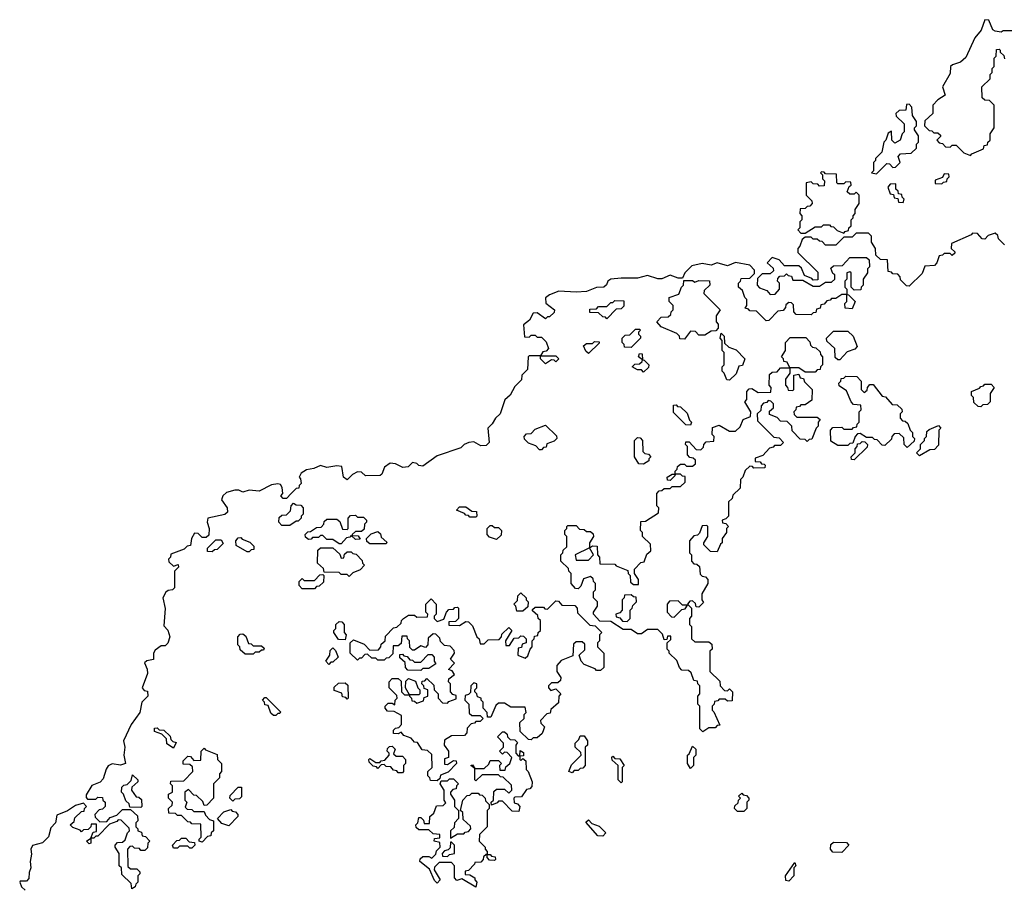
# Model space of a CAD drawing. Extents: x 2776963 to 2884430, y 684484 to 829250.
# Tile 273 of 287: x 2869812 to 2874630, y 799299 to 803544. Entities that reach past the tile are written whole.
import ezdxf

# ---------------------------------------------------------------- set-up
doc = ezdxf.new("R2010")
doc.units = 0

msp = doc.modelspace()

# ---------------------------------------------------------------- linework, layer by layer
at = {"layer": '0CON20XD'}
for points in [[(2874695, 803490), (2874625, 803490), (2874615, 803482.5), (2874585, 803487.5), (2874574.1, 803494.1), (2874555, 803541.2), (2874535, 803543.8), (2874516.7, 803493.3), (2874485.8, 803455), (2874442, 803358), (2874415, 803336.7), (2874376.4, 803323.6), (2874367.5, 803315), (2874365, 803280), (2874327.5, 803215), (2874340, 803175), (2874305, 803152.5), (2874280, 803125), (2874280, 803085), (2874241.7, 803048.3), (2874240, 803025), (2874261.7, 803001.7), (2874275, 803000), (2874285, 802990), (2874305, 802990), (2874318.3, 802978.3), (2874318.3, 802971.7), (2874300, 802955), (2874311.7, 802941.7), (2874328.3, 802938.3), (2874341.7, 802921.7), (2874365, 802920), (2874375, 802930), (2874395, 802930), (2874431.7, 802891.7), (2874465, 802880)], [(2874465, 802880), (2874471.7, 802888.3), (2874528.3, 802911.7), (2874531.7, 802928.3), (2874548.3, 802931.7), (2874550, 802945), (2874560, 802955), (2874560, 802985), (2874580, 803015), (2874580, 803125), (2874558.3, 803148.3), (2874535, 803150), (2874521.7, 803161.7), (2874520, 803215), (2874560, 803255), (2874560, 803275), (2874570, 803285), (2874570, 803305), (2874580, 803315), (2874580, 803355), (2874590, 803365), (2874591.7, 803398.3), (2874605, 803400), (2874610, 803395), (2874610, 803385), (2874628.3, 803368.3), (2874631.7, 803351.7)], [(2874005, 802790), (2874055, 802840), (2874068.3, 802838.3), (2874085, 802820), (2874098.3, 802821.7), (2874120, 802845), (2874110, 802875), (2874121.7, 802888.3), (2874175, 802890), (2874200, 802915), (2874200, 802935), (2874210, 802945), (2874210, 802975), (2874190, 803005), (2874190, 803015), (2874200, 803025), (2874200, 803045), (2874180, 803075), (2874177.5, 803115), (2874165, 803130), (2874151.7, 803128.3), (2874148.3, 803101.7), (2874115, 803100), (2874100, 803085), (2874101.7, 803071.7), (2874140, 803035), (2874140, 802995), (2874130, 802985), (2874120, 802955), (2874095, 802940), (2874080, 802955), (2874078.3, 802998.3), (2874061.7, 802988.3), (2874050, 802955), (2874040, 802945), (2874030, 802895), (2874000, 802865), (2874000, 802855), (2873990, 802845), (2873990, 802805), (2873980, 802795), (2874005, 802790)], [(2873845, 802500), (2873851.7, 802508.3), (2873868.3, 802511.7), (2873870, 802525), (2873880, 802535), (2873880, 802565), (2873890, 802575), (2873890, 802585), (2873900, 802595), (2873900, 802615), (2873920, 802645), (2873920, 802685), (2873905, 802700), (2873895, 802690), (2873875, 802690), (2873861.7, 802701.7), (2873871.7, 802728.3), (2873880, 802735), (2873878.3, 802748.3), (2873855, 802750), (2873845, 802740), (2873815, 802740), (2873810, 802745), (2873808.3, 802788.3), (2873755, 802790), (2873748.3, 802798.3), (2873735, 802800), (2873730, 802795), (2873740, 802785), (2873740, 802765), (2873750, 802755), (2873748.3, 802731.7), (2873725, 802730), (2873718.3, 802738.3), (2873695, 802740), (2873685, 802750), (2873660, 802745), (2873660, 802685), (2873688.3, 802658.3), (2873690, 802645), (2873678.3, 802631.7), (2873665, 802630), (2873655, 802620), (2873631.7, 802618.3), (2873630, 802595), (2873640, 802585), (2873640, 802565), (2873630, 802555), (2873630, 802525), (2873620, 802515), (2873635, 802500), (2873655, 802500), (2873705, 802530), (2873735, 802530), (2873745, 802540), (2873775, 802540), (2873781.7, 802531.7), (2873795, 802530), (2873811.7, 802511.7), (2873845, 802500)], [(2874325, 802740), (2874331.7, 802748.3), (2874348.3, 802751.7), (2874350, 802765), (2874360, 802775), (2874358.3, 802788.3), (2874335, 802790), (2874328.3, 802771.7), (2874291.7, 802758.3), (2874291.7, 802741.7), (2874325, 802740)], [(2874135, 802650), (2874140, 802665), (2874130, 802675), (2874128.3, 802688.3), (2874111.7, 802691.7), (2874110, 802705), (2874100, 802715), (2874100, 802740), (2874071.7, 802738.3), (2874060, 802725), (2874071.7, 802691.7), (2874088.3, 802688.3), (2874091.7, 802671.7), (2874108.3, 802668.3), (2874111.7, 802651.7), (2874135, 802650)], [(2874631.7, 802441.7), (2874601.7, 802471.7), (2874598.3, 802488.3), (2874585, 802500), (2874551.7, 802488.3), (2874535, 802470), (2874521.7, 802471.7), (2874498.3, 802498.3), (2874475, 802500), (2874468.3, 802491.7), (2874371.7, 802448.3), (2874370, 802425), (2874388.3, 802408.3), (2874388.3, 802401.7), (2874375, 802390), (2874365, 802400), (2874335, 802400), (2874328.3, 802391.7), (2874311.7, 802388.3), (2874300, 802355), (2874288.3, 802341.7), (2874241.7, 802338.3), (2874228.3, 802301.7), (2874165, 802240), (2874151.7, 802241.7), (2874121.7, 802271.7), (2874120, 802285), (2874108.3, 802298.3), (2874085, 802300), (2874078.3, 802308.3), (2874061.7, 802311.7), (2874058.3, 802368.3), (2874025, 802370), (2874001.7, 802391.7), (2874000, 802425), (2873980, 802455), (2873980, 802485), (2873965, 802500), (2873905, 802500), (2873885, 802480), (2873845, 802480), (2873805, 802440), (2873755, 802440), (2873738.3, 802458.3), (2873725, 802460), (2873715, 802470), (2873695, 802470), (2873685, 802480), (2873655, 802480), (2873641.7, 802468.3), (2873630, 802435), (2873620, 802425), (2873620, 802405), (2873718.3, 802308.3), (2873718.3, 802271.7), (2873695, 802270), (2873688.3, 802278.3), (2873651.7, 802291.7), (2873638.3, 802328.3), (2873625, 802340), (2873555, 802340), (2873528.3, 802368.3), (2873495, 802380), (2873470, 802355), (2873498.3, 802328.3), (2873500, 802315), (2873485, 802300), (2873445, 802300), (2873421.7, 802278.3), (2873420, 802245), (2873431.7, 802231.7), (2873468.3, 802218.3), (2873485, 802200), (2873508.3, 802201.7), (2873530, 802225), (2873530, 802255), (2873520, 802265), (2873521.7, 802278.3), (2873531.7, 802288.3), (2873555, 802290), (2873565, 802300), (2873571.7, 802291.7), (2873588.3, 802288.3), (2873595, 802270), (2873645, 802270), (2873695, 802240), (2873725, 802240), (2873755, 802260), (2873785, 802260), (2873800, 802275), (2873800, 802295), (2873791.7, 802301.7), (2873781.7, 802328.3), (2873795, 802340), (2873838.3, 802341.7), (2873875, 802380), (2873955, 802380), (2873968.3, 802368.3), (2873970, 802335), (2873960, 802325), (2873960, 802305), (2873940, 802275)], [(2873940, 802275), (2873940, 802245), (2873930, 802235), (2873928.3, 802221.7), (2873895, 802220), (2873880, 802235), (2873880, 802305), (2873875, 802310), (2873860, 802305), (2873860, 802275), (2873850, 802265), (2873850, 802235), (2873860, 802225), (2873860, 802200), (2873868.3, 802198.3), (2873900, 802165), (2873885, 802130), (2873851.7, 802131.7), (2873850, 802155), (2873860, 802165), (2873860, 802200), (2873835, 802200), (2873805, 802180), (2873785, 802180), (2873778.3, 802171.7), (2873761.7, 802168.3), (2873748.3, 802151.7), (2873731.7, 802148.3), (2873728.3, 802131.7), (2873711.7, 802128.3), (2873708.3, 802111.7), (2873695, 802110), (2873685, 802100), (2873611.7, 802101.7), (2873600, 802115), (2873598.3, 802148.3), (2873588.3, 802158.3), (2873575, 802160), (2873561.7, 802148.3), (2873560, 802135), (2873548.3, 802121.7), (2873521.7, 802118.3), (2873478.3, 802071.7), (2873465, 802070), (2873418.3, 802118.3), (2873385, 802120), (2873378.3, 802128.3), (2873361.7, 802131.7), (2873370, 802145), (2873370, 802175), (2873360, 802185), (2873348.3, 802218.3), (2873330, 802235), (2873330, 802255), (2873340, 802265), (2873341.7, 802278.3), (2873385, 802280), (2873408.3, 802301.7), (2873408.3, 802318.3), (2873385, 802342.5), (2873315, 802356.2), (2873275, 802340), (2873225, 802353.8), (2873195, 802343.3), (2873151.7, 802351.7), (2873101.2, 802338.8), (2873067.5, 802305), (2873055, 802280), (2873035, 802280), (2872995, 802293.3), (2872953.6, 802276.4), (2872935, 802276.2), (2872885, 802292.5), (2872835, 802280), (2872755, 802280), (2872705, 802273.8), (2872690, 802265), (2872683.6, 802246.4), (2872670, 802235), (2872635, 802233.3), (2872585, 802214), (2872535, 802210), (2872450, 802215), (2872405, 802197.5), (2872385, 802182.5), (2872387.5, 802157.5), (2872430, 802125), (2872428.3, 802111.7), (2872405, 802090), (2872395, 802090), (2872385, 802080), (2872345, 802110), (2872325, 802108.8), (2872306.7, 802073.3), (2872278.3, 802051.7), (2872281.7, 801991.7), (2872305, 801990), (2872315, 802000), (2872335, 802000), (2872345, 801990), (2872365, 801990), (2872388.3, 801968.3), (2872400, 801935), (2872388.3, 801921.7), (2872371.7, 801918.3), (2872360, 801900), (2872435, 801900), (2872450, 801885), (2872435, 801870), (2872428.3, 801878.3), (2872415, 801880), (2872385, 801860), (2872360, 801885), (2872360, 801900), (2872305, 801900), (2872300, 801895), (2872297, 801833), (2872270, 801805), (2872268.3, 801781.7), (2872235, 801750), (2872213, 801707), (2872186.4, 801683.6), (2872164, 801616), (2872140, 801595), (2872124, 801566), (2872103.8, 801545), (2872110, 801475), (2872095, 801460), (2872068.3, 801458.3), (2872035, 801478), (2872010, 801475), (2871987.5, 801465), (2871971.2, 801448.8), (2871855, 801410), (2871785, 801360), (2871765, 801362.5), (2871755, 801372.5), (2871735, 801377.5), (2871713.8, 801356.2), (2871686.4, 801353.6), (2871651.7, 801371.7), (2871625, 801373.8), (2871597.5, 801355), (2871585, 801320), (2871576.4, 801313.6), (2871505, 801312.5), (2871485, 801330), (2871465, 801332.5), (2871440.7, 801319.3), (2871415, 801292.5), (2871396.4, 801306.4), (2871388.3, 801358.3), (2871365, 801361.2), (2871315, 801352.5), (2871285, 801363.3), (2871252.3, 801347.7), (2871215, 801340.8), (2871190, 801325), (2871180, 801305), (2871187, 801297), (2871190, 801275), (2871180, 801265), (2871178.3, 801251.7), (2871165, 801250), (2871140, 801225), (2871118.3, 801201.7), (2871101.7, 801201.7), (2871090, 801215), (2871100, 801225), (2871097.5, 801255), (2871089.3, 801269.3), (2871075, 801273.3), (2871045, 801268), (2870985, 801237.5), (2870935, 801242.5), (2870905, 801232.5), (2870885, 801242), (2870865, 801242.5), (2870825, 801230.8), (2870805.8, 801215), (2870799.2, 801195), (2870827.5, 801155), (2870830, 801135), (2870817, 801123), (2870733.3, 801105), (2870730, 801085), (2870740, 801055), (2870738.3, 801021.7), (2870725, 801010), (2870705, 801010), (2870685, 801030), (2870668.3, 801031.7), (2870652.5, 801005), (2870648.3, 800971.7), (2870631.7, 800968.3), (2870617, 800953), (2870551.7, 800928.3), (2870550, 800915), (2870540, 800905), (2870541.7, 800891.7), (2870565, 800870), (2870588.3, 800878.3), (2870590, 800865), (2870570, 800845), (2870570, 800765), (2870560, 800755), (2870538.3, 800751.7), (2870527, 800743), (2870513.3, 800715), (2870523.8, 800663.8), (2870518.3, 800578.3), (2870537, 800557), (2870547.5, 800525), (2870536.7, 800493.3), (2870525, 800480), (2870505, 800480), (2870475, 800460), (2870467.5, 800445), (2870466.7, 800413.3), (2870435, 800407.5), (2870423, 800397), (2870437, 800367), (2870437.5, 800345), (2870412.5, 800275), (2870421.7, 800261.7), (2870438.3, 800258.3), (2870440, 800235), (2870410, 800205), (2870400, 800155), (2870357.5, 800095), (2870320, 800015), (2870327.5, 799985), (2870322.5, 799945), (2870330, 799905), (2870305, 799897.5), (2870265, 799904), (2870245.8, 799894.2), (2870235, 799877.5), (2870220.7, 799829.3), (2870206.1, 799813.9), (2870165, 799796.7), (2870138.3, 799751.7), (2870138.3, 799738.3), (2870145, 799730), (2870185, 799730), (2870195, 799740), (2870218.3, 799738.3), (2870220, 799725), (2870230, 799715), (2870230, 799695), (2870218.3, 799681.7), (2870201.7, 799678.3), (2870180, 799655), (2870181.7, 799641.7), (2870205, 799620), (2870238.3, 799621.7), (2870255, 799640), (2870288.3, 799651.7), (2870315, 799680), (2870355, 799680), (2870388.3, 799648.3), (2870390, 799625), (2870380, 799615), (2870380, 799595), (2870390, 799585), (2870390, 799575), (2870408.3, 799568.3), (2870411.7, 799551.7), (2870428.3, 799548.3), (2870450, 799525), (2870440, 799515), (2870438.3, 799491.7), (2870425, 799480), (2870405, 799480), (2870398.3, 799488.3), (2870375, 799490), (2870365, 799500), (2870351.7, 799498.3), (2870340, 799485), (2870341.7, 799401.7), (2870355, 799390), (2870385, 799390), (2870400, 799375), (2870400, 799365), (2870390, 799355), (2870390, 799325), (2870380, 799315), (2870378.3, 799301.7), (2870361.7, 799291.7), (2870358.3, 799318.3), (2870311.7, 799361.7), (2870310, 799395), (2870300, 799405), (2870300, 799465), (2870280, 799495), (2870280, 799505), (2870291.7, 799518.3), (2870315, 799520), (2870328.3, 799531.7), (2870340, 799565), (2870350, 799575), (2870348.3, 799588.3), (2870308.3, 799628.3), (2870295, 799630), (2870288.3, 799621.7), (2870251.7, 799608.3), (2870195, 799550), (2870185, 799550), (2870175, 799540), (2870160, 799540), (2870160, 799515), (2870151.7, 799511.7), (2870140, 799525), (2870160, 799540), (2870171.7, 799568.3), (2870188.3, 799571.7), (2870188.3, 799608.3), (2870161.7, 799608.3), (2870160, 799595), (2870148.3, 799581.7), (2870125, 799580), (2870115, 799570), (2870108.3, 799578.3), (2870071.7, 799591.7), (2870060, 799605), (2870078.3, 799621.7), (2870081.7, 799638.3), (2870115, 799670), (2870128.3, 799671.7), (2870130, 799685), (2870140, 799695), (2870125, 799710), (2870085, 799700), (2870046, 799674), (2869995, 799652.5), (2869987.5, 799615), (2869965, 799590), (2869953.6, 799546.4), (2869923.8, 799516.2), (2869875, 799503.3), (2869866.2, 799485), (2869870.7, 799460.7), (2869863.8, 799425), (2869867.5, 799395), (2869858.3, 799371.7), (2869857, 799343), (2869845, 799330), (2869815, 799330), (2869812.5, 799325), (2869821.7, 799301.7), (2869840, 799285)], [(2873065, 801980), (2873041.7, 801981.7), (2873040, 801995), (2873028.3, 802008.3), (2872951.7, 802041.7), (2872930, 802065), (2872951.7, 802088.3), (2872985, 802090), (2872998.3, 802101.7), (2873000, 802115), (2873010, 802125), (2873010, 802145), (2872990, 802165), (2872990, 802185), (2873038.3, 802201.7), (2873050, 802235), (2873060, 802245), (2873061.7, 802268.3), (2873105, 802267.5), (2873115, 802260), (2873135, 802267.5), (2873187, 802267), (2873190, 802245), (2873161.7, 802218.3), (2873160, 802205), (2873240, 802125), (2873220, 802095), (2873220, 802065), (2873230, 802055), (2873230, 802035), (2873218.3, 802021.7), (2873195, 802020), (2873165, 802000), (2873135, 802000), (2873118.3, 802018.3), (2873095, 802020), (2873065, 801980)], [(2872685, 802080), (2872678.3, 802088.3), (2872665, 802090), (2872645, 802110), (2872601.7, 802111.7), (2872601.7, 802128.3), (2872635, 802130), (2872645, 802140), (2872685, 802140), (2872705, 802160), (2872715, 802160), (2872725, 802170), (2872768.3, 802168.3), (2872768.3, 802141.7), (2872755, 802130), (2872731.7, 802128.3), (2872685, 802080)], [(2872805, 801940), (2872771.7, 801941.7), (2872770, 801955), (2872760, 801965), (2872760, 801985), (2872775, 802000), (2872798.3, 802001.7), (2872825, 802030), (2872845, 802030), (2872850, 802025), (2872840, 802015), (2872840, 802005), (2872850, 801995), (2872850, 801985), (2872805, 801940)], [(2873825, 801880), (2873815, 801880), (2873801.7, 801891.7), (2873800, 801935), (2873761.7, 801971.7), (2873760, 801985), (2873795, 802020), (2873865, 802020), (2873890, 801995), (2873910, 801945), (2873898.3, 801931.7), (2873861.7, 801918.3), (2873825, 801880)], [(2873155, 800060), (2873140, 800075), (2873140, 800185), (2873130, 800195), (2873130, 800235), (2873140, 800245), (2873140, 800285), (2873130, 800295), (2873128.3, 800308.3), (2873111.7, 800311.7), (2873098.3, 800348.3), (2873085, 800360), (2873051.7, 800361.7), (2873040, 800375), (2873028.3, 800408.3), (2872990, 800445), (2872990, 800455), (2872980, 800465), (2872980, 800495), (2872998.3, 800511.7), (2872998.3, 800528.3), (2872981.7, 800528.3), (2872978.3, 800511.7), (2872965, 800510), (2872958.3, 800538.3), (2872935, 800560), (2872885, 800560), (2872855, 800540), (2872835, 800540), (2872805, 800560), (2872765, 800560), (2872705, 800600), (2872651.7, 800601.7), (2872620, 800635), (2872620, 800645), (2872640, 800675), (2872640, 800695), (2872620, 800715), (2872620, 800745), (2872630, 800755), (2872630, 800785), (2872620, 800795), (2872618.3, 800808.3), (2872605, 800820), (2872571.7, 800808.3), (2872558.3, 800771.7), (2872545, 800760), (2872531.7, 800761.7), (2872510, 800785), (2872510, 800835), (2872500, 800845), (2872498.3, 800858.3), (2872460, 800895), (2872460, 800925), (2872470, 800935), (2872471.7, 800948.3), (2872490, 800965), (2872490, 801015), (2872480, 801025), (2872480, 801045), (2872490, 801055), (2872490, 801065), (2872495, 801070), (2872535, 801070), (2872551.7, 801051.7), (2872575, 801050), (2872585, 801040), (2872605, 801040), (2872618.3, 801028.3), (2872620, 801015), (2872600, 800985), (2872600, 800960), (2872615, 800970), (2872638.3, 800968.3), (2872640, 800925), (2872650, 800915), (2872651.7, 800881.7), (2872725, 800880), (2872731.7, 800871.7), (2872788.3, 800848.3), (2872790, 800835), (2872800, 800825), (2872801.7, 800791.7), (2872815, 800780), (2872840, 800780), (2872840, 800805), (2872820, 800835), (2872820, 800855), (2872851.7, 800888.3), (2872868.3, 800891.7), (2872881.7, 800928.3), (2872900, 800945), (2872898.3, 800978.3), (2872860, 801015), (2872860, 801035), (2872850, 801045), (2872851.7, 801088.3), (2872875, 801090), (2872938.3, 801131.7), (2872940, 801155), (2872930, 801165), (2872930, 801225), (2872941.7, 801238.3), (2872955, 801240), (2872965, 801250), (2872995, 801250), (2873005, 801260), (2873045, 801260), (2873068.3, 801281.7), (2873068.3, 801308.3), (2873055, 801310), (2873045, 801320), (2873020, 801320), (2873018.3, 801311.7), (2872995, 801290), (2872981.7, 801291.7), (2872980, 801305), (2873005, 801320), (2873020, 801320), (2873020, 801335), (2873030, 801345), (2873031.7, 801358.3), (2873045, 801370), (2873065, 801370), (2873075, 801360), (2873105, 801360), (2873118.3, 801371.7), (2873118.3, 801388.3), (2873108.3, 801398.3), (2873091.7, 801401.7), (2873080, 801415), (2873080, 801455), (2873070, 801465), (2873071.7, 801478.3), (2873088.3, 801478.3), (2873121.7, 801441.7), (2873145, 801440), (2873158.3, 801451.7), (2873160, 801465), (2873171.7, 801478.3), (2873208.3, 801481.7), (2873210, 801505), (2873200, 801515), (2873201.7, 801548.3), (2873235, 801560), (2873285, 801530), (2873315, 801530), (2873338.3, 801551.7), (2873351.7, 801588.3), (2873388.3, 801601.7), (2873390, 801625), (2873360, 801675), (2873370, 801685), (2873370, 801725), (2873381.7, 801738.3), (2873395, 801740), (2873425, 801720), (2873488.3, 801721.7), (2873490, 801745), (2873480, 801755), (2873481.7, 801808.3), (2873495, 801820), (2873518.3, 801821.7), (2873535, 801840), (2873580, 801840), (2873568.3, 801868.3), (2873551.7, 801871.7), (2873550, 801885), (2873540, 801895), (2873560, 801925), (2873560, 801965), (2873581.7, 801988.3), (2873658.3, 801988.3), (2873678.3, 801968.3), (2873681.7, 801951.7), (2873691.7, 801941.7), (2873708.3, 801938.3), (2873728.3, 801918.3), (2873730, 801905), (2873740, 801895), (2873740, 801855), (2873730, 801845), (2873728.3, 801831.7), (2873715, 801830), (2873705, 801820), (2873655, 801820), (2873625, 801840), (2873580, 801840), (2873580, 801815), (2873560, 801785), (2873560, 801755), (2873570, 801745), (2873571.7, 801731.7), (2873595, 801730), (2873600, 801735), (2873600, 801805), (2873625, 801810), (2873631.7, 801791.7), (2873648.3, 801788.3), (2873651.7, 801771.7), (2873690, 801735), (2873688.3, 801681.7), (2873655, 801660), (2873635, 801660), (2873628.3, 801651.7), (2873611.7, 801648.3), (2873610, 801635), (2873600, 801625), (2873601.7, 801611.7), (2873615, 801600), (2873715, 801600), (2873728.3, 801588.3), (2873720, 801575), (2873720, 801555), (2873710, 801545), (2873688.3, 801491.7), (2873675, 801490), (2873665, 801480), (2873655, 801490), (2873631.7, 801491.7), (2873591.7, 801531.7), (2873590, 801555), (2873568.3, 801578.3), (2873535, 801580), (2873518.3, 801598.3), (2873481.7, 801611.7), (2873481.7, 801628.3), (2873500, 801645), (2873500, 801665), (2873488.3, 801678.3), (2873475, 801680), (2873468.3, 801671.7), (2873451.7, 801668.3), (2873440, 801655), (2873438.3, 801631.7), (2873420, 801615), (2873421.7, 801581.7), (2873501.7, 801501.7), (2873528.3, 801498.3), (2873550, 801475), (2873535, 801460), (2873505, 801460), (2873498.3, 801451.7), (2873481.7, 801448.3), (2873448.3, 801411.7), (2873411.7, 801398.3), (2873411.7, 801381.7), (2873435, 801380), (2873441.7, 801371.7), (2873455, 801370), (2873460, 801365), (2873458.3, 801351.7), (2873405, 801350), (2873398.3, 801358.3), (2873385, 801360), (2873361.7, 801338.3), (2873350, 801305), (2873340, 801295), (2873338.3, 801251.7), (2873301.7, 801218.3), (2873298.3, 801201.7), (2873280, 801185), (2873280, 801115), (2873268.3, 801101.7), (2873250, 801095), (2873251.7, 801081.7), (2873268.3, 801078.3), (2873280, 801065), (2873270, 801055), (2873270, 801035), (2873250, 801005), (2873250, 800985), (2873241.7, 800978.3), (2873225, 800940), (2873191.7, 800941.7), (2873160, 800975), (2873160, 800985), (2873180, 801015), (2873180, 801065), (2873175, 801070), (2873151.7, 801068.3), (2873138.3, 801031.7), (2873128.3, 801021.7), (2873111.7, 801018.3), (2873090, 800995), (2873090, 800935), (2873100, 800925), (2873100, 800895), (2873111.7, 800881.7), (2873125, 800880), (2873138.3, 800868.3), (2873141.7, 800831.7), (2873151.7, 800821.7), (2873168.3, 800818.3), (2873180, 800805), (2873180, 800785), (2873150, 800735), (2873150, 800705), (2873158.3, 800691.7), (2873135, 800670), (2873121.7, 800671.7), (2873118.3, 800688.3), (2873105, 800700), (2873091.7, 800698.3), (2873080, 800685), (2873100, 800665), (2873100, 800625), (2873090, 800615), (2873090, 800585), (2873100, 800575), (2873100, 800515), (2873115, 800500), (2873185, 800500), (2873198.3, 800488.3), (2873200, 800465), (2873190, 800455), (2873190, 800355), (2873238.3, 800308.3), (2873240, 800285), (2873261.7, 800261.7), (2873275, 800260), (2873285, 800270), (2873300, 800255), (2873298.3, 800211.7), (2873275, 800210), (2873265, 800220), (2873235, 800220), (2873228.3, 800211.7), (2873211.7, 800208.3), (2873210, 800195), (2873200, 800185), (2873200, 800165), (2873208.3, 800158.3), (2873238.3, 800091.7), (2873225, 800090), (2873215, 800080), (2873185, 800080), (2873155, 800060)], [(2872595, 801910), (2872581.7, 801921.7), (2872571.7, 801948.3), (2872585, 801960), (2872615, 801960), (2872625, 801970), (2872648.3, 801968.3), (2872648.3, 801961.7), (2872595, 801910)], [(2873285, 801780), (2873271.7, 801781.7), (2873260, 801815), (2873250, 801825), (2873250, 801845), (2873260, 801855), (2873260, 801915), (2873250, 801925), (2873250, 801975), (2873240, 801985), (2873245, 802010), (2873260, 801995), (2873261.7, 801961.7), (2873281.7, 801941.7), (2873318.3, 801928.3), (2873360, 801885), (2873348.3, 801851.7), (2873331.7, 801848.3), (2873318.3, 801811.7), (2873285, 801780)], [(2872865, 801820), (2872855, 801830), (2872835, 801830), (2872810, 801845), (2872821.7, 801858.3), (2872845, 801860), (2872858.3, 801871.7), (2872860, 801880), (2872840, 801895), (2872845, 801910), (2872858.3, 801908.3), (2872860, 801880), (2872868.3, 801878.3), (2872890, 801855), (2872888.3, 801841.7), (2872865, 801820)], [(2874155, 801450), (2874140, 801465), (2874138.3, 801498.3), (2874115, 801520), (2874091.7, 801518.3), (2874080, 801505), (2874078.3, 801491.7), (2874045, 801460), (2874031.7, 801461.7), (2874008.3, 801488.3), (2873995, 801490), (2873985, 801500), (2873955, 801500), (2873925, 801520), (2873911.7, 801518.3), (2873900, 801505), (2873888.3, 801471.7), (2873875, 801470), (2873865, 801460), (2873815, 801460), (2873781.7, 801481.7), (2873780, 801535), (2873791.7, 801548.3), (2873835, 801550), (2873845, 801540), (2873885, 801540), (2873891.7, 801548.3), (2873908.3, 801551.7), (2873910, 801565), (2873920, 801575), (2873920, 801625), (2873930, 801635), (2873928.3, 801658.3), (2873891.7, 801661.7), (2873880, 801675), (2873858.3, 801728.3), (2873821.7, 801751.7), (2873820, 801765), (2873830, 801775), (2873831.7, 801788.3), (2873845, 801790), (2873855, 801800), (2873908.3, 801798.3), (2873930, 801775), (2873930, 801735), (2873945, 801720), (2873958.3, 801731.7), (2873960, 801745), (2873971.7, 801758.3), (2873988.3, 801758.3), (2874031.7, 801701.7), (2874048.3, 801698.3), (2874081.7, 801661.7), (2874105, 801660), (2874128.3, 801638.3), (2874130, 801625), (2874120, 801615), (2874120, 801595), (2874131.7, 801581.7), (2874145, 801580), (2874158.3, 801568.3), (2874170, 801535), (2874180, 801525), (2874180, 801505), (2874190, 801495), (2874188.3, 801481.7), (2874155, 801450)], [(2874515, 801650), (2874501.7, 801651.7), (2874481.7, 801671.7), (2874480, 801695), (2874470, 801705), (2874470, 801725), (2874508.3, 801741.7), (2874515, 801750), (2874528.3, 801751.7), (2874535, 801760), (2874565, 801760), (2874580, 801745), (2874560, 801715), (2874560, 801675), (2874548.3, 801661.7), (2874525, 801660), (2874515, 801650)], [(2873095, 801560), (2873071.7, 801561.7), (2873011.7, 801621.7), (2873011.7, 801658.3), (2873025, 801660), (2873031.7, 801651.7), (2873045, 801650), (2873078.3, 801618.3), (2873090, 801585), (2873100, 801575), (2873095, 801560)], [(2872365, 801440), (2872355, 801440), (2872338.3, 801458.3), (2872301.7, 801471.7), (2872281.7, 801491.7), (2872280, 801505), (2872291.7, 801518.3), (2872315, 801520), (2872335, 801540), (2872385, 801560), (2872438.3, 801508.3), (2872440, 801495), (2872428.3, 801481.7), (2872391.7, 801468.3), (2872388.3, 801451.7), (2872375, 801450), (2872365, 801440)], [(2874215, 801410), (2874200, 801425), (2874220, 801445), (2874220, 801465), (2874240, 801485), (2874240, 801495), (2874250, 801505), (2874251.7, 801528.3), (2874261.7, 801538.3), (2874308.3, 801558.3), (2874320, 801545), (2874310, 801535), (2874308.3, 801461.7), (2874288.3, 801441.7), (2874265, 801440), (2874215, 801410)], [(2872865, 801370), (2872841.7, 801371.7), (2872820, 801405), (2872820, 801485), (2872835, 801500), (2872848.3, 801498.3), (2872860, 801485), (2872861.7, 801431.7), (2872871.7, 801421.7), (2872888.3, 801418.3), (2872900, 801405), (2872890, 801395), (2872890, 801385), (2872865, 801370)], [(2873895, 801390), (2873881.7, 801391.7), (2873880, 801405), (2873900, 801425), (2873900, 801445), (2873910, 801455), (2873911.7, 801468.3), (2873925, 801470), (2873935, 801480), (2873948.3, 801478.3), (2873960, 801465), (2873958.3, 801451.7), (2873895, 801390)], [(2871135, 801070), (2871095, 801070), (2871080, 801085), (2871081.7, 801108.3), (2871095, 801120), (2871118.3, 801121.7), (2871138.3, 801141.7), (2871140, 801165), (2871151.7, 801178.3), (2871165, 801170), (2871188.3, 801168.3), (2871200, 801155), (2871200, 801125), (2871190, 801115), (2871190, 801105), (2871175, 801090), (2871165, 801090), (2871135, 801070)], [(2872045, 801110), (2872015, 801110), (2872008.3, 801118.3), (2871995, 801120), (2871988.3, 801128.3), (2871950, 801145), (2871965, 801160), (2871995, 801160), (2872025, 801140), (2872048.3, 801138.3), (2872050, 801115), (2872045, 801110)], [(2871385, 800980), (2871375, 800980), (2871345, 801000), (2871315, 801000), (2871295, 801020), (2871285, 801020), (2871275, 801010), (2871245, 801010), (2871238.3, 801001.7), (2871225, 801000), (2871211.7, 801011.7), (2871210, 801025), (2871221.7, 801038.3), (2871235, 801040), (2871265, 801060), (2871288.3, 801061.7), (2871300, 801075), (2871301.7, 801088.3), (2871315, 801100), (2871365, 801100), (2871378.3, 801088.3), (2871391.7, 801051.7), (2871415, 801050), (2871420, 801055), (2871420, 801105), (2871431.7, 801118.3), (2871455, 801120), (2871465, 801110), (2871495, 801110), (2871510, 801095), (2871510, 801085), (2871500, 801075), (2871498.3, 801051.7), (2871485, 801040), (2871455, 801040), (2871440, 801025), (2871440, 801020), (2871468.3, 801018.3), (2871478.3, 801001.7), (2871455, 801000), (2871435, 801020), (2871428.3, 801011.7), (2871411.7, 801008.3), (2871385, 800980)], [(2872145, 801000), (2872111.7, 801011.7), (2872100, 801025), (2872100, 801055), (2872115, 801070), (2872125, 801070), (2872135, 801060), (2872155, 801060), (2872170, 801045), (2872168.3, 801021.7), (2872145, 801000)], [(2870935, 800940), (2870925, 800940), (2870871.7, 800971.7), (2870870, 800995), (2870881.7, 801008.3), (2870895, 801010), (2870901.7, 801001.7), (2870938.3, 800988.3), (2870958.3, 800968.3), (2870958.3, 800951.7), (2870945, 800950), (2870935, 800940)], [(2871605, 800980), (2871525, 800980), (2871511.7, 800991.7), (2871510, 801005), (2871531.7, 801028.3), (2871565, 801040), (2871578.3, 801028.3), (2871581.7, 801011.7), (2871608.3, 800988.3), (2871605, 800980)], [(2870755, 800940), (2870731.7, 800941.7), (2870731.7, 800958.3), (2870771.7, 800998.3), (2870798.3, 800998.3), (2870808.3, 800981.7), (2870778.3, 800951.7), (2870765, 800950), (2870755, 800940)], [(2871425, 800820), (2871415, 800830), (2871385, 800830), (2871375, 800840), (2871301.7, 800841.7), (2871298.3, 800858.3), (2871270, 800885), (2871271.7, 800948.3), (2871285, 800960), (2871345, 800960), (2871378.3, 800928.3), (2871385, 800910), (2871398.3, 800911.7), (2871401.7, 800928.3), (2871415, 800940), (2871435, 800940), (2871441.7, 800931.7), (2871458.3, 800928.3), (2871488.3, 800898.3), (2871490, 800885), (2871500, 800875), (2871478.3, 800851.7), (2871441.7, 800838.3), (2871425, 800820)], [(2872595, 800900), (2872620, 800925), (2872600, 800960), (2872530, 800925), (2872535, 800900), (2872595, 800900)], [(2871255, 800760), (2871195, 800760), (2871180, 800775), (2871180, 800795), (2871195, 800810), (2871205, 800800), (2871255, 800800), (2871281.7, 800828.3), (2871295, 800830), (2871300, 800825), (2871298.3, 800791.7), (2871278.3, 800771.7), (2871265, 800770), (2871255, 800760)], [(2872275, 800650), (2872245, 800650), (2872240, 800675), (2872230, 800685), (2872248.3, 800701.7), (2872250, 800725), (2872265, 800740), (2872290, 800715), (2872290, 800705), (2872300, 800695), (2872298.3, 800671.7), (2872275, 800650)], [(2872785, 800600), (2872800, 800615), (2872800, 800655), (2872810, 800665), (2872811.7, 800678.3), (2872830, 800695), (2872828.3, 800718.3), (2872815, 800720), (2872805, 800730), (2872771.7, 800728.3), (2872770, 800715), (2872760, 800705), (2872760, 800655), (2872748.3, 800641.7), (2872730, 800635), (2872731.7, 800621.7), (2872748.3, 800618.3), (2872761.7, 800601.7), (2872785, 800600)], [(2871855, 799820), (2871821.7, 799821.7), (2871820, 799835), (2871810, 799845), (2871810, 799865), (2871830, 799885), (2871828.3, 799948.3), (2871808.3, 799968.3), (2871781.7, 799971.7), (2871758.3, 800008.3), (2871745, 800010), (2871728.3, 800028.3), (2871691.7, 800041.7), (2871678.3, 800058.3), (2871665, 800050), (2871641.7, 800051.7), (2871641.7, 800068.3), (2871651.7, 800078.3), (2871668.3, 800081.7), (2871680, 800095), (2871680, 800140), (2871645, 800160), (2871611.7, 800161.7), (2871600, 800175), (2871600, 800185), (2871615, 800200), (2871635, 800200), (2871648.3, 800191.7), (2871650, 800215), (2871660, 800225), (2871658.3, 800238.3), (2871620, 800275), (2871620, 800305), (2871635, 800320), (2871665, 800320), (2871678.3, 800308.3), (2871680, 800255), (2871695, 800240), (2871720, 800240), (2871700, 800275), (2871701.7, 800308.3), (2871715, 800320), (2871748.3, 800308.3), (2871760, 800275), (2871770, 800265), (2871770, 800245), (2871765, 800240), (2871720, 800240), (2871720, 800235), (2871730, 800225), (2871731.7, 800211.7), (2871745, 800210), (2871755, 800200), (2871788.3, 800211.7), (2871791.7, 800228.3), (2871810, 800235), (2871810, 800265), (2871791.7, 800271.7), (2871790, 800285), (2871780, 800295), (2871781.7, 800308.3), (2871795, 800310), (2871805, 800320), (2871838.3, 800288.3), (2871840, 800265), (2871860, 800245), (2871860, 800225), (2871881.7, 800201.7), (2871905, 800200), (2871911.7, 800208.3), (2871948.3, 800221.7), (2871948.3, 800238.3), (2871931.7, 800241.7), (2871920, 800255), (2871920, 800295), (2871910, 800305), (2871911.7, 800318.3), (2871940, 800340), (2871928.3, 800358.3), (2871910, 800365), (2871940, 800395), (2871920, 800415), (2871940, 800445), (2871938.3, 800458.3), (2871918.3, 800478.3), (2871891.7, 800481.7), (2871871.7, 800501.7), (2871868.3, 800518.3), (2871848.3, 800538.3), (2871835, 800540), (2871811.7, 800518.3), (2871810, 800485), (2871798.3, 800471.7), (2871775, 800480), (2871745, 800460), (2871735, 800460), (2871721.7, 800471.7), (2871720, 800505), (2871710, 800515), (2871708.3, 800528.3), (2871681.7, 800528.3), (2871678.3, 800491.7), (2871665, 800480), (2871640, 800480), (2871638.3, 800441.7), (2871618.3, 800421.7), (2871605, 800420), (2871595, 800410), (2871565, 800410), (2871555, 800420), (2871535, 800420), (2871515, 800440), (2871501.7, 800438.3), (2871485, 800420), (2871475, 800420), (2871465, 800410), (2871430, 800445), (2871430, 800495), (2871445, 800510), (2871498.3, 800488.3), (2871525, 800460), (2871568.3, 800461.7), (2871580, 800475), (2871581.7, 800488.3), (2871600, 800505), (2871601.7, 800528.3), (2871641.7, 800568.3), (2871658.3, 800571.7), (2871678.3, 800591.7), (2871680, 800605), (2871690, 800615), (2871715, 800630), (2871745, 800630), (2871755, 800620), (2871808.3, 800621.7), (2871810, 800635), (2871800, 800645), (2871800, 800685), (2871825, 800710), (2871850, 800685), (2871850, 800635), (2871840, 800625), (2871840, 800615), (2871855, 800600), (2871888.3, 800611.7), (2871900, 800645), (2871911.7, 800658.3), (2871935, 800660), (2871941.7, 800668.3), (2871955, 800670), (2871960, 800665), (2871960, 800615), (2871945, 800600), (2871911.7, 800598.3), (2871911.7, 800581.7), (2871965, 800580), (2871995, 800600), (2872008.3, 800598.3), (2872028.3, 800578.3), (2872050, 800525), (2872060, 800515), (2872065, 800490), (2872085, 800490), (2872105, 800510), (2872158.3, 800511.7), (2872170, 800525), (2872171.7, 800538.3), (2872205, 800570), (2872220, 800555), (2872190, 800505), (2872191.7, 800481.7), (2872208.3, 800481.7), (2872231.7, 800518.3), (2872255, 800520), (2872265, 800530), (2872278.3, 800528.3), (2872290, 800515), (2872290, 800495), (2872271.7, 800488.3), (2872268.3, 800471.7), (2872251.7, 800468.3), (2872250, 800435), (2872285, 800420), (2872298.3, 800431.7), (2872310, 800465), (2872320, 800475), (2872320, 800505), (2872330, 800515), (2872331.7, 800528.3), (2872348.3, 800531.7), (2872350, 800545), (2872360, 800555), (2872360, 800605), (2872350, 800615), (2872348.3, 800628.3), (2872321.7, 800651.7), (2872321.7, 800658.3), (2872335, 800670), (2872375, 800670), (2872381.7, 800661.7), (2872395, 800660), (2872435, 800700), (2872448.3, 800698.3), (2872465, 800680), (2872528.3, 800678.3), (2872540, 800665), (2872541.7, 800641.7), (2872601.7, 800581.7), (2872628.3, 800578.3), (2872660, 800545), (2872650, 800535), (2872650, 800505), (2872640, 800495), (2872640, 800475), (2872670, 800445), (2872670, 800375), (2872655, 800360), (2872635, 800360), (2872628.3, 800368.3), (2872575, 800390), (2872560, 800405), (2872550, 800435), (2872578.3, 800461.7), (2872578.3, 800488.3), (2872565, 800500), (2872535, 800500), (2872521.7, 800488.3), (2872518.3, 800431.7), (2872461.7, 800408.3), (2872440, 800385), (2872440, 800355), (2872460, 800325), (2872458.3, 800311.7), (2872445, 800300), (2872415, 800300), (2872400, 800285), (2872400, 800275), (2872411.7, 800261.7), (2872435, 800270), (2872460, 800245), (2872450, 800235), (2872448.3, 800201.7), (2872411.7, 800168.3), (2872408.3, 800151.7), (2872391.7, 800148.3), (2872360, 800115), (2872361.7, 800101.7), (2872380, 800085), (2872375, 800070), (2872368.3, 800051.7), (2872345, 800030), (2872325, 800030), (2872315, 800020), (2872301.7, 800021.7), (2872261.7, 800061.7), (2872260, 800105), (2872280, 800125), (2872280, 800145), (2872290, 800155), (2872285, 800180), (2872215, 800180), (2872185, 800200), (2872155, 800200), (2872141.7, 800188.3), (2872118.3, 800131.7), (2872101.7, 800131.7), (2872100, 800155), (2872080, 800175), (2872080, 800205), (2872070, 800215), (2872070, 800225), (2872051.7, 800231.7), (2872050, 800245), (2872040, 800255), (2872040, 800265), (2872050, 800275), (2872050, 800295), (2872035, 800300), (2872020, 800285), (2872018.3, 800251.7), (2872008.3, 800241.7), (2871991.7, 800238.3), (2871990, 800215), (2872010, 800195), (2872011.7, 800151.7), (2872025, 800140), (2872065, 800140), (2872080, 800125), (2872065, 800110), (2872045, 800110), (2872038.3, 800101.7), (2872021.7, 800098.3), (2872001.7, 800078.3), (2872000, 800055), (2871988.3, 800041.7), (2871925, 800040), (2871891.7, 800018.3), (2871890, 799995), (2871910, 799965), (2871910, 799935), (2871891.7, 799928.3), (2871891.7, 799901.7), (2871905, 799900), (2871935, 799920), (2871948.3, 799918.3), (2871950, 799905), (2871908.3, 799861.7), (2871871.7, 799848.3), (2871868.3, 799831.7), (2871855, 799820)], [(2873015, 800620), (2873051.7, 800658.3), (2873068.3, 800661.7), (2873080, 800680), (2873055, 800680), (2873035, 800700), (2872991.7, 800698.3), (2872980, 800685), (2872980, 800645), (2873001.7, 800621.7), (2873015, 800620)], [(2871405, 800510), (2871371.7, 800511.7), (2871350, 800545), (2871350, 800555), (2871360, 800565), (2871360, 800585), (2871375, 800600), (2871388.3, 800598.3), (2871400, 800585), (2871400, 800545), (2871410, 800535), (2871405, 800510)], [(2870955, 800440), (2870915, 800440), (2870891.7, 800461.7), (2870890, 800475), (2870880, 800485), (2870880, 800525), (2870891.7, 800538.3), (2870905, 800540), (2870918.3, 800528.3), (2870931.7, 800491.7), (2870945, 800490), (2870955, 800480), (2870995, 800480), (2871008.3, 800468.3), (2871005, 800460), (2870995, 800460), (2870985, 800450), (2870965, 800450), (2870955, 800440)], [(2871325, 800390), (2871310, 800405), (2871330, 800435), (2871331.7, 800458.3), (2871345, 800470), (2871358.3, 800458.3), (2871370, 800425), (2871345, 800400), (2871335, 800400), (2871325, 800390)], [(2871775, 800360), (2871711.7, 800361.7), (2871700, 800375), (2871698.3, 800398.3), (2871671.7, 800421.7), (2871671.7, 800438.3), (2871685, 800440), (2871691.7, 800431.7), (2871708.3, 800428.3), (2871721.7, 800411.7), (2871735, 800410), (2871745, 800400), (2871775, 800400), (2871811.7, 800438.3), (2871828.3, 800438.3), (2871840, 800425), (2871840, 800405), (2871848.3, 800391.7), (2871815, 800370), (2871785, 800370), (2871775, 800360)], [(2871415, 800220), (2871408.3, 800228.3), (2871391.7, 800231.7), (2871388.3, 800248.3), (2871351.7, 800261.7), (2871351.7, 800278.3), (2871371.7, 800298.3), (2871405, 800300), (2871418.3, 800288.3), (2871420, 800225), (2871415, 800220)], [(2871065, 800140), (2871055, 800140), (2871041.7, 800151.7), (2871028.3, 800188.3), (2871011.7, 800191.7), (2871010, 800205), (2871000, 800215), (2871011.7, 800228.3), (2871018.3, 800228.3), (2871088.3, 800158.3), (2871085, 800150), (2871075, 800150), (2871065, 800140)], [(2870565, 799980), (2870531.7, 800001.7), (2870530, 800025), (2870508.3, 800048.3), (2870471.7, 800061.7), (2870471.7, 800078.3), (2870485, 800080), (2870495, 800070), (2870518.3, 800068.3), (2870548.3, 800038.3), (2870551.7, 800021.7), (2870561.7, 800011.7), (2870578.3, 800008.3), (2870565, 799980)], [(2872255, 799670), (2872221.7, 799671.7), (2872175, 799720), (2872155, 799720), (2872148.3, 799711.7), (2872121.7, 799701.7), (2872120, 799715), (2872130, 799725), (2872131.7, 799768.3), (2872145, 799780), (2872185, 799780), (2872205, 799760), (2872220, 799775), (2872218.3, 799798.3), (2872178.3, 799838.3), (2872165, 799840), (2872155, 799850), (2872075, 799850), (2872045, 799820), (2872040, 799825), (2872040, 799880), (2872020, 799895), (2872028.3, 799898.3), (2872040, 799880), (2872085, 799880), (2872108.3, 799901.7), (2872115, 799920), (2872155, 799920), (2872170, 799905), (2872160, 799895), (2872161.7, 799871.7), (2872188.3, 799871.7), (2872191.7, 799888.3), (2872210, 799905), (2872220, 799935), (2872198.3, 799958.3), (2872185, 799960), (2872175, 799950), (2872160, 799965), (2872180, 799985), (2872180, 800005), (2872150, 800035), (2872175, 800060), (2872185, 800060), (2872198.3, 800048.3), (2872200, 800035), (2872211.7, 800021.7), (2872235, 800020), (2872248.3, 800008.3), (2872240, 799995), (2872240, 799955), (2872251.7, 799941.7), (2872260, 799940), (2872261.7, 799968.3), (2872278.3, 799958.3), (2872278.3, 799941.7), (2872260, 799940), (2872260, 799925), (2872265, 799920), (2872275, 799930), (2872288.3, 799918.3), (2872290, 799875), (2872300, 799865), (2872320, 799815), (2872318.3, 799791.7), (2872308.3, 799781.7), (2872291.7, 799778.3), (2872268.3, 799741.7), (2872235, 799740), (2872230, 799735), (2872231.7, 799711.7), (2872248.3, 799708.3), (2872260, 799695), (2872255, 799670)], [(2872515, 799860), (2872500, 799865), (2872511.7, 799898.3), (2872560, 799945), (2872558.3, 799958.3), (2872530, 799985), (2872530, 800005), (2872548.3, 800021.7), (2872555, 800040), (2872575, 800040), (2872590, 800015), (2872590, 799995), (2872580, 799985), (2872580, 799895), (2872568.3, 799881.7), (2872555, 799880), (2872545, 799870), (2872525, 799870), (2872515, 799860)], [(2870705, 799520), (2870690, 799525), (2870690, 799535), (2870700, 799545), (2870698.3, 799608.3), (2870655, 799610), (2870648.3, 799618.3), (2870635, 799620), (2870605, 799650), (2870585, 799650), (2870575, 799660), (2870541.7, 799661.7), (2870540, 799685), (2870558.3, 799701.7), (2870560, 799715), (2870540, 799735), (2870540, 799755), (2870560, 799765), (2870560, 799795), (2870550, 799805), (2870551.7, 799818.3), (2870615, 799820), (2870660, 799865), (2870658.3, 799888.3), (2870645, 799900), (2870611.7, 799901.7), (2870611.7, 799918.3), (2870635, 799940), (2870648.3, 799938.3), (2870665, 799920), (2870698.3, 799921.7), (2870700, 799965), (2870715, 799980), (2870721.7, 799971.7), (2870778.3, 799948.3), (2870780, 799925), (2870800, 799905), (2870800, 799865), (2870790, 799855), (2870790, 799835), (2870760, 799805), (2870760, 799735), (2870728.3, 799701.7), (2870715, 799700), (2870708.3, 799718.3), (2870678.3, 799748.3), (2870665, 799750), (2870638.3, 799778.3), (2870620, 799765), (2870620, 799725), (2870630, 799715), (2870621.7, 799691.7), (2870631.7, 799681.7), (2870655, 799680), (2870665, 799670), (2870715, 799670), (2870721.7, 799651.7), (2870741.7, 799631.7), (2870760, 799625), (2870760, 799575), (2870750, 799565), (2870748.3, 799551.7), (2870731.7, 799548.3), (2870705, 799520)], [(2871685, 799860), (2871665, 799860), (2871658.3, 799868.3), (2871641.7, 799871.7), (2871628.3, 799888.3), (2871605, 799890), (2871595, 799900), (2871581.7, 799898.3), (2871565, 799880), (2871558.3, 799888.3), (2871541.7, 799891.7), (2871521.7, 799911.7), (2871520, 799925), (2871525, 799930), (2871555, 799910), (2871575, 799910), (2871581.7, 799918.3), (2871598.3, 799921.7), (2871620, 799945), (2871620, 799955), (2871610, 799965), (2871611.7, 799978.3), (2871621.7, 799988.3), (2871635, 799990), (2871650, 799975), (2871641.7, 799951.7), (2871655, 799940), (2871685, 799940), (2871700, 799925), (2871700, 799905), (2871690, 799895), (2871690, 799865), (2871685, 799860)], [(2873095, 799880), (2873080, 799905), (2873080, 799945), (2873088.3, 799951.7), (2873105, 799990), (2873120, 799975), (2873120, 799945), (2873110, 799935), (2873110, 799895), (2873095, 799880)], [(2872755, 799810), (2872740, 799825), (2872740, 799895), (2872711.7, 799921.7), (2872710, 799935), (2872715, 799940), (2872725, 799930), (2872748.3, 799928.3), (2872770, 799895), (2872760, 799885), (2872760, 799815), (2872755, 799810)], [(2870405, 799690), (2870351.7, 799691.7), (2870348.3, 799708.3), (2870331.7, 799721.7), (2870320, 799755), (2870310, 799765), (2870311.7, 799788.3), (2870321.7, 799798.3), (2870338.3, 799801.7), (2870358.3, 799821.7), (2870365, 799850), (2870390, 799825), (2870390, 799815), (2870361.7, 799788.3), (2870360, 799775), (2870381.7, 799741.7), (2870395, 799740), (2870408.3, 799728.3), (2870410, 799695), (2870405, 799690)], [(2872045, 799300), (2871975, 799340), (2871951.7, 799331.7), (2871940, 799345), (2871940, 799405), (2871925, 799420), (2871865, 799420), (2871841.7, 799398.3), (2871840, 799385), (2871870, 799335), (2871855, 799320), (2871841.7, 799331.7), (2871818.3, 799388.3), (2871770, 799425), (2871771.7, 799438.3), (2871785, 799450), (2871815, 799450), (2871828.3, 799441.7), (2871848.3, 799461.7), (2871851.7, 799478.3), (2871870, 799495), (2871868.3, 799518.3), (2871840, 799525), (2871841.7, 799538.3), (2871868.3, 799541.7), (2871868.3, 799558.3), (2871835, 799560), (2871815, 799580), (2871765, 799580), (2871751.7, 799591.7), (2871750, 799605), (2871760, 799615), (2871765, 799640), (2871775, 799640), (2871788.3, 799628.3), (2871791.7, 799611.7), (2871818.3, 799611.7), (2871820, 799645), (2871838.3, 799661.7), (2871851.7, 799698.3), (2871885, 799700), (2871898.3, 799711.7), (2871890, 799725), (2871890, 799775), (2871870, 799805), (2871875, 799820), (2871905, 799820), (2871915, 799830), (2871935, 799830), (2871960, 799805), (2871950, 799795), (2871948.3, 799781.7), (2871931.7, 799778.3), (2871920, 799765), (2871920, 799755), (2871940, 799725), (2871940, 799695), (2871960, 799675), (2871960, 799635), (2871940, 799615), (2871938.3, 799591.7), (2871920, 799575), (2871920, 799540), (2871955, 799560), (2871985, 799560), (2871991.7, 799568.3), (2872008.3, 799571.7), (2872020, 799585), (2872018.3, 799598.3), (2871981.7, 799631.7), (2871980, 799665), (2871970, 799675), (2871980, 799725), (2872001.7, 799748.3), (2872015, 799750), (2872025, 799760), (2872055, 799760), (2872061.7, 799751.7), (2872075, 799750), (2872090, 799735), (2872091.7, 799721.7), (2872110, 799705), (2872110, 799685), (2872100, 799675), (2872100, 799595), (2872061.7, 799558.3), (2872060, 799525), (2872090, 799495), (2872090, 799485), (2872100, 799475), (2872100, 799460), (2872115, 799460), (2872121.7, 799451.7), (2872138.3, 799448.3), (2872140, 799435), (2872135, 799430), (2872111.7, 799431.7), (2872100, 799445), (2872100, 799460), (2872095, 799460), (2872081.7, 799448.3), (2872080, 799435), (2872068.3, 799421.7), (2872040, 799420), (2872038.3, 799411.7), (2872008.3, 799381.7), (2871991.7, 799378.3), (2871991.7, 799361.7), (2872015, 799360), (2872040, 799345), (2872040, 799335), (2872050, 799325), (2872045, 799300)], [(2870855, 799720), (2870840, 799735), (2870841.7, 799748.3), (2870881.7, 799788.3), (2870898.3, 799788.3), (2870898.3, 799741.7), (2870888.3, 799731.7), (2870865, 799730), (2870855, 799720)], [(2873355, 799670), (2873325, 799670), (2873310, 799685), (2873311.7, 799698.3), (2873328.3, 799711.7), (2873330, 799725), (2873340, 799735), (2873330, 799745), (2873345, 799760), (2873351.7, 799751.7), (2873368.3, 799748.3), (2873380, 799735), (2873380, 799725), (2873370, 799715), (2873370, 799685), (2873355, 799670)], [(2870835, 799600), (2870801.7, 799611.7), (2870780, 799635), (2870811.7, 799668.3), (2870845, 799680), (2870851.7, 799671.7), (2870868.3, 799668.3), (2870880, 799655), (2870880, 799645), (2870835, 799600)], [(2872665, 799550), (2872641.7, 799551.7), (2872581.7, 799618.3), (2872595, 799630), (2872611.7, 799611.7), (2872648.3, 799598.3), (2872680, 799565), (2872665, 799550)], [(2870655, 799490), (2870645, 799490), (2870635, 799500), (2870595, 799500), (2870585, 799490), (2870565, 799490), (2870560, 799505), (2870581.7, 799528.3), (2870595, 799530), (2870605, 799540), (2870625, 799540), (2870641.7, 799521.7), (2870668.3, 799518.3), (2870670, 799505), (2870655, 799490)], [(2871905, 799450), (2871915, 799460), (2871940, 799465), (2871940, 799505), (2871925, 799520), (2871920, 799520), (2871918.3, 799491.7), (2871908.3, 799481.7), (2871891.7, 799478.3), (2871880, 799465), (2871881.7, 799451.7), (2871905, 799450)], [(2873835, 799470), (2873791.7, 799471.7), (2873780, 799485), (2873781.7, 799508.3), (2873795, 799520), (2873858.3, 799518.3), (2873870, 799505), (2873835, 799470)], [(2873575, 799330), (2873561.7, 799331.7), (2873560, 799355), (2873605, 799420), (2873610, 799405), (2873600, 799395), (2873600, 799355), (2873575, 799330)]]:
    msp.add_lwpolyline(points, dxfattribs=at)

doc.saveas('drawing.dxf')
